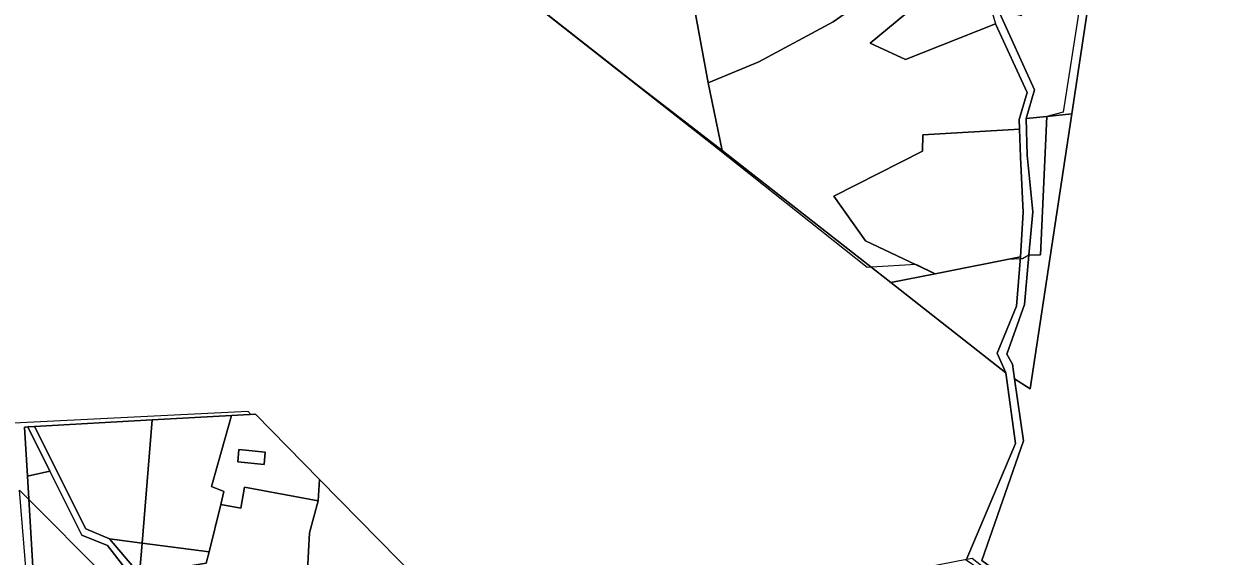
# Model space of a CAD drawing. Extents: x -477304 to -465429, y -1159113 to -1149210.
# Drawn here: x -473638 to -473001, y -1156558 to -1156274 of the extents above; entities that cross this region are included whole.
import ezdxf

# ---------------------------------------------------------------- set-up
doc = ezdxf.new("R2010")
doc.units = 0
for name, color, linetype in [('BPEJ_s', 7, 'Continuous'), ('ostatni_s', 7, 'Continuous'), ('PUPFL_s', 7, 'Continuous'), ('trav_porost_s', 7, 'Continuous')]:
    doc.layers.add(name, color=color, linetype=linetype)

msp = doc.modelspace()

# ---------------------------------------------------------------- linework, layer by layer
at = {"layer": 'BPEJ_s'}
for points in [[(-473058.81, -1156166.98), (-473082.82, -1156321.11), (-473091.55, -1156323.3), (-473095.06, -1156397.16), (-473101.25, -1156397.38), (-473104.51, -1156399.27), (-473105.18, -1156399.3), (-473105.71, -1156399.33), (-473112.58, -1156399.72), (-473151.15, -1156407.32), (-473161.41, -1156402.46), (-473185.46, -1156403.81), (-473187.47, -1156403.92), (-473268.1, -1156340.17), (-473411.31, -1156227.52)], [(-473058.81, -1156166.98), (-473082.82, -1156321.11), (-473091.55, -1156323.3), (-473095.06, -1156397.16), (-473101.25, -1156397.38), (-473104.51, -1156399.27), (-473105.18, -1156399.3), (-473105.71, -1156399.33), (-473112.58, -1156399.72), (-473151.15, -1156407.32), (-473161.41, -1156402.46), (-473185.46, -1156403.81), (-473187.47, -1156403.92), (-473268.1, -1156340.17), (-473411.31, -1156227.52)], [(-473643.25, -1156486.94), (-473518.41, -1156480.7), (-473516.73, -1156482.43), (-473514.24, -1156482.29), (-473480, -1156517.16), (-473416.9, -1156581.41), (-473417.83, -1156583.28), (-473390.1, -1156610.56), (-473388.57, -1156610.25), (-473279.83, -1156588.02), (-473134.47, -1156559.66), (-473131.42, -1156559.07), (-473116.51, -1156570.86), (-473107.84, -1156577.45), (-473073.18, -1156602.49), (-473011.71, -1156646.91), (-472993.24, -1156660.25)], [(-473643.25, -1156486.94), (-473518.41, -1156480.7), (-473516.73, -1156482.43), (-473514.24, -1156482.29), (-473480, -1156517.16), (-473416.9, -1156581.41), (-473417.83, -1156583.28), (-473390.1, -1156610.56), (-473388.57, -1156610.25), (-473279.83, -1156588.02), (-473134.47, -1156559.66), (-473131.42, -1156559.07), (-473116.51, -1156570.86), (-473107.84, -1156577.45), (-473073.18, -1156602.49), (-473011.71, -1156646.91), (-472993.24, -1156660.25)], [(-473719.53, -1156714.42), (-473628.68, -1156675.76), (-473633.88, -1156597.04), (-473635.61, -1156579.35), (-473640.28, -1156522.85)], [(-473635.61, -1156579.35), (-473640.28, -1156522.85), (-473635.3, -1156527.85), (-473595.96, -1156567.32)], [(-473595.96, -1156567.32), (-473635.3, -1156527.85), (-473640.28, -1156522.85)]]:
    msp.add_lwpolyline(points, dxfattribs=at)
at = {"layer": 'ostatni_s'}
for points in [[(-473117.55, -1156266.46), (-473098.25, -1156309.14), (-473102.66, -1156324.47), (-473102.07, -1156344), (-473099.15, -1156374.31), (-473101.25, -1156397.38), (-473103.47, -1156423.72), (-473113, -1156450.31), (-473109.98, -1156455.61), (-473108.89, -1156463.38), (-473104.01, -1156496.44), (-473126.32, -1156560.34), (-473083.16, -1156591.9), (-473016.86, -1156662.27)], [(-472982.99, -1156709.48), (-473017.1, -1156670.06), (-473039.32, -1156643.19), (-473082.25, -1156599.27), (-473089.76, -1156593.11), (-473128.52, -1156564.38), (-473134.72, -1156560.25), (-473108.31, -1156497.99), (-473113.44, -1156460.18), (-473118.21, -1156449.71), (-473107.71, -1156424.54), (-473105.63, -1156398.35), (-473104.2, -1156374.35), (-473105.66, -1156345.07), (-473106.14, -1156330.09), (-473106.29, -1156325.02), (-473102.1, -1156310.56), (-473119.04, -1156273.92)], [(-473583.95, -1156564.21), (-473593.24, -1156552.29), (-473607.02, -1156546.89), (-473624.07, -1156512.7), (-473635.87, -1156489.04), (-473632.29, -1156488.84), (-473604.87, -1156543.55), (-473592.18, -1156548.81), (-473576.19, -1156567.7)]]:
    msp.add_lwpolyline(points, dxfattribs=at)
msp.add_lwpolyline([(-473509.03, -1156502.53), (-473509.68, -1156509.1), (-473523.71, -1156507.72), (-473523.06, -1156501.15)], close=True, dxfattribs=at)
at = {"layer": 'PUPFL_s'}
for points in [[(-472958.61, -1156680.63), (-473010.93, -1156644.58), (-473083.16, -1156591.9), (-473126.32, -1156560.34), (-473104.01, -1156496.44), (-473108.89, -1156463.38), (-473100.49, -1156468.81), (-473078.33, -1156321.91), (-473045.7, -1156105.54), (-472922.96, -1156041.59)], [(-473421.45, -1156219.33), (-473310.97, -1156306.17), (-473265.08, -1156341.48), (-473174.97, -1156412.02), (-473113.44, -1156460.18), (-473108.31, -1156497.99), (-473134.72, -1156560.25)], [(-473416.9, -1156581.41), (-473480, -1156517.16), (-473514.24, -1156482.29), (-473527.01, -1156483), (-473569.4, -1156485.35), (-473632.29, -1156488.84), (-473635.87, -1156489.04), (-473637.63, -1156489.14), (-473636.05, -1156515.36), (-473631.31, -1156594.03)]]:
    msp.add_lwpolyline(points, dxfattribs=at)
for points in [[(-473116.34, -1156191.52), (-473134.77, -1156205.19), (-473134.51, -1156176.24), (-473118.98, -1156186.42), (-473079.56, -1156165.09), (-473072.78, -1156141.22), (-473056.65, -1156133.5), (-473049.8, -1156112.37), (-473097.04, -1156103.37), (-473045.7, -1156105.54), (-473078.33, -1156321.91), (-473091.55, -1156323.3), (-473102.66, -1156324.47), (-473098.25, -1156309.14), (-473117.55, -1156266.46), (-473105.17, -1156269.45), (-473083.24, -1156207.34), (-473088, -1156191.26)], [(-473151.15, -1156407.32), (-473174.97, -1156412.02), (-473265.08, -1156341.48), (-473272.41, -1156305.4), (-473245.34, -1156294.24), (-473205.7, -1156272.77), (-473180.13, -1156254.82), (-473167.4, -1156268.98), (-473185.97, -1156284.3), (-473167.11, -1156292.93), (-473119.04, -1156273.92), (-473102.1, -1156310.56), (-473106.29, -1156325.02), (-473106.14, -1156330.09), (-473157.88, -1156333.23), (-473157.95, -1156341.82), (-473205.41, -1156365.94), (-473188.42, -1156389.66)], [(-473101.25, -1156397.38), (-473095.06, -1156397.16), (-473091.55, -1156323.3), (-473078.33, -1156321.91), (-473100.49, -1156468.81), (-473108.89, -1156463.38), (-473109.98, -1156455.61), (-473113, -1156450.31), (-473103.47, -1156423.72)], [(-473118.21, -1156449.71), (-473113.44, -1156460.18), (-473174.97, -1156412.02), (-473151.15, -1156407.32), (-473105.63, -1156398.35), (-473107.71, -1156424.54)], [(-473592.18, -1156548.81), (-473574.82, -1156551.1), (-473576.19, -1156567.7)], [(-473574.82, -1156551.1), (-473539.06, -1156555.83), (-473540.58, -1156561.85), (-473549.17, -1156563.26), (-473555.31, -1156564.27), (-473576.19, -1156567.7)]]:
    msp.add_lwpolyline(points, close=True, dxfattribs=at)
at = {"layer": 'trav_porost_s'}
for points in [[(-473159.68, -1156125.98), (-473151.4, -1156140.15), (-473140.71, -1156160.29), (-473137.31, -1156174.98), (-473138.26, -1156208.37), (-473119.04, -1156273.92), (-473167.11, -1156292.93), (-473185.97, -1156284.3), (-473167.4, -1156268.98), (-473180.13, -1156254.82), (-473205.7, -1156272.77), (-473245.34, -1156294.24), (-473272.41, -1156305.4), (-473280.38, -1156262.92), (-473280.38, -1156255.6), (-473289.46, -1156250.27), (-473309, -1156238.79), (-473285, -1156217.47), (-473229.1, -1156170.14), (-473202.02, -1156226.17), (-473170.4, -1156122.67)], [(-473102.66, -1156324.47), (-473091.55, -1156323.3), (-473095.06, -1156397.16), (-473101.25, -1156397.38), (-473099.15, -1156374.31), (-473102.07, -1156344)], [(-473105.63, -1156398.35), (-473151.15, -1156407.32), (-473188.42, -1156389.66), (-473205.41, -1156365.94), (-473157.95, -1156341.82), (-473157.88, -1156333.23), (-473106.14, -1156330.09), (-473105.66, -1156345.07), (-473104.2, -1156374.35)], [(-473532.68, -1156530.52), (-473539.06, -1156555.83), (-473574.82, -1156551.1), (-473569.4, -1156485.35), (-473527.01, -1156483), (-473537.67, -1156520.8), (-473531.15, -1156523.62)], [(-473514.24, -1156482.29), (-473480, -1156517.16), (-473480.68, -1156528.52), (-473520.02, -1156521.17), (-473521.99, -1156532.49), (-473532.68, -1156530.52), (-473531.15, -1156523.62), (-473537.67, -1156520.8), (-473527.01, -1156483)], [(-473635.87, -1156489.04), (-473624.07, -1156512.7), (-473636.05, -1156515.36), (-473637.63, -1156489.14)], [(-473592.18, -1156548.81), (-473604.87, -1156543.55), (-473632.29, -1156488.84), (-473569.4, -1156485.35), (-473574.82, -1156551.1)], [(-473523.71, -1156507.72), (-473509.68, -1156509.1), (-473509.03, -1156502.53), (-473523.06, -1156501.15)], [(-473624.07, -1156512.7), (-473607.02, -1156546.89), (-473593.24, -1156552.29), (-473583.95, -1156564.21), (-473626.1, -1156575.12), (-473624.44, -1156590.36), (-473631.31, -1156594.03), (-473636.05, -1156515.36)], [(-473485.38, -1156545.68), (-473486.37, -1156565.48), (-473480.62, -1156567.6), (-473487.55, -1156601.45), (-473488.54, -1156605.97), (-473509.01, -1156598), (-473537.28, -1156593.7), (-473554.68, -1156582.22), (-473576.19, -1156567.7), (-473555.31, -1156564.27), (-473554.06, -1156571.86), (-473547.93, -1156570.85), (-473549.17, -1156563.26), (-473540.58, -1156561.85), (-473539.06, -1156555.83), (-473532.68, -1156530.52), (-473521.99, -1156532.49), (-473520.02, -1156521.17), (-473480.68, -1156528.52)], [(-473425.68, -1156598.98), (-473432.92, -1156604.12), (-473444.1, -1156604.09), (-473459.46, -1156623.42), (-473464.01, -1156620.69), (-473459.68, -1156612.19), (-473487.55, -1156601.45), (-473480.62, -1156567.6), (-473486.37, -1156565.48), (-473485.38, -1156545.68), (-473480.68, -1156528.52), (-473480, -1156517.16), (-473416.9, -1156581.41)]]:
    msp.add_lwpolyline(points, close=True, dxfattribs=at)
msp.add_lwpolyline([(-473280.38, -1156262.92), (-473272.41, -1156305.4), (-473265.08, -1156341.48), (-473310.97, -1156306.17), (-473421.45, -1156219.33)], dxfattribs=at)

doc.saveas('drawing.dxf')
